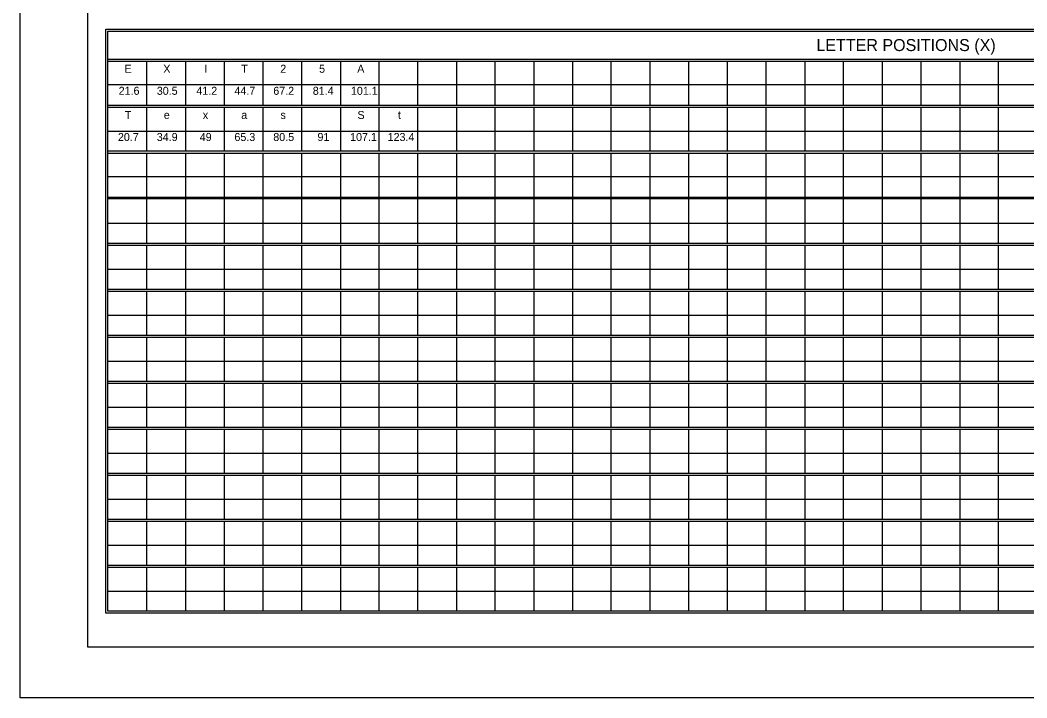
# Model space of a CAD drawing. Extents: x 1806251 to 1809821, y 414895 to 422886.
# Drawn here: x 1809672.13 to 1809679.56, y 415325.97 to 415330.98 of the extents above; entities that cross this region are included whole.
import ezdxf

# ---------------------------------------------------------------- set-up
doc = ezdxf.new("R2010")
doc.units = 0
doc.layers.add('GSSHT', color=7, linetype='Continuous')

msp = doc.modelspace()

# ---------------------------------------------------------------- linework, layer by layer
at = {"layer": 'GSSHT'}
for p, q in [((1809672.1349, 415325.9725), (1809672.1349, 415334.2262)), ((1809672.7816, 415330.6885), (1809684.4905, 415330.6885)), ((1809672.7816, 415330.6737), (1809684.4905, 415330.6737)), ((1809673.0681, 415330.6737), (1809673.0681, 415330.3489)), ((1809673.3545, 415330.6737), (1809673.3545, 415330.3489)), ((1809673.641, 415330.6737), (1809673.641, 415330.3489)), ((1809673.9245, 415330.6737), (1809673.9245, 415330.3489)), ((1809674.2109, 415330.6737), (1809674.2109, 415330.3489)), ((1809674.4973, 415330.6737), (1809674.4973, 415330.3489)), ((1809674.7808, 415330.6737), (1809674.7808, 415330.3489)), ((1809675.0673, 415330.6737), (1809675.0673, 415330.3489)), ((1809675.3537, 415330.6737), (1809675.3537, 415330.3489)), ((1809675.6372, 415330.6737), (1809675.6372, 415330.3489)), ((1809675.9237, 415330.6737), (1809675.9237, 415330.3489)), ((1809676.2101, 415330.6737), (1809676.2101, 415330.3489)), ((1809676.4936, 415330.6737), (1809676.4936, 415330.3489)), ((1809676.7801, 415330.6737), (1809676.7801, 415330.3489)), ((1809677.0665, 415330.6737), (1809677.0665, 415330.3489)), ((1809677.35, 415330.6737), (1809677.35, 415330.3489)), ((1809677.6364, 415330.6737), (1809677.6364, 415330.3489)), ((1809677.9229, 415330.6737), (1809677.9229, 415330.3489)), ((1809678.2064, 415330.6737), (1809678.2064, 415330.3489)), ((1809678.4928, 415330.6737), (1809678.4928, 415330.3489)), ((1809678.7793, 415330.6737), (1809678.7793, 415330.3489)), ((1809679.0657, 415330.6737), (1809679.0657, 415330.3489)), ((1809679.3492, 415330.6737), (1809679.3492, 415330.3489)), ((1809672.7816, 415330.4995), (1809683.6311, 415330.4995)), ((1809672.7816, 415330.3489), (1809684.4905, 415330.3489)), ((1809672.7816, 415330.3341), (1809684.4905, 415330.3341)), ((1809673.0681, 415330.3341), (1809673.0681, 415330.0122)), ((1809673.3545, 415330.3341), (1809673.3545, 415330.0122)), ((1809673.641, 415330.3341), (1809673.641, 415330.0122)), ((1809673.9245, 415330.3341), (1809673.9245, 415330.0122)), ((1809674.2109, 415330.3341), (1809674.2109, 415330.0122)), ((1809674.4973, 415330.3341), (1809674.4973, 415330.0122)), ((1809674.7808, 415330.3341), (1809674.7808, 415330.0122)), ((1809675.0673, 415330.3341), (1809675.0673, 415330.0122)), ((1809675.3537, 415330.3341), (1809675.3537, 415330.0122)), ((1809675.6372, 415330.3341), (1809675.6372, 415330.0122)), ((1809675.9237, 415330.3341), (1809675.9237, 415330.0122)), ((1809676.2101, 415330.3341), (1809676.2101, 415330.0122)), ((1809676.4936, 415330.3341), (1809676.4936, 415330.0122)), ((1809676.7801, 415330.3341), (1809676.7801, 415330.0122)), ((1809677.0665, 415330.3341), (1809677.0665, 415330.0122)), ((1809677.35, 415330.3341), (1809677.35, 415330.0122)), ((1809677.6364, 415330.3341), (1809677.6364, 415330.0122)), ((1809677.9229, 415330.3341), (1809677.9229, 415330.0122)), ((1809678.2064, 415330.3341), (1809678.2064, 415330.0122)), ((1809678.4928, 415330.3341), (1809678.4928, 415330.0122)), ((1809678.7793, 415330.3341), (1809678.7793, 415330.0122)), ((1809679.0657, 415330.3341), (1809679.0657, 415330.0122)), ((1809679.3492, 415330.3341), (1809679.3492, 415330.0122)), ((1809672.7816, 415330.1569), (1809683.6311, 415330.1569)), ((1809672.7816, 415330.0122), (1809684.4905, 415330.0122)), ((1809672.7816, 415329.9945), (1809684.4905, 415329.9945)), ((1809673.0681, 415329.9945), (1809673.0681, 415329.6697)), ((1809673.3545, 415329.9945), (1809673.3545, 415329.6697)), ((1809673.641, 415329.9945), (1809673.641, 415329.6697)), ((1809673.9245, 415329.9945), (1809673.9245, 415329.6697)), ((1809674.2109, 415329.9945), (1809674.2109, 415329.6697)), ((1809674.4973, 415329.9945), (1809674.4973, 415329.6697)), ((1809674.7808, 415329.9945), (1809674.7808, 415329.6697)), ((1809675.0673, 415329.9945), (1809675.0673, 415329.6697)), ((1809675.3537, 415329.9945), (1809675.3537, 415329.6697)), ((1809675.6372, 415329.9945), (1809675.6372, 415329.6697)), ((1809675.9237, 415329.9945), (1809675.9237, 415329.6697)), ((1809676.2101, 415329.9945), (1809676.2101, 415329.6697)), ((1809676.4936, 415329.9945), (1809676.4936, 415329.6697)), ((1809676.7801, 415329.9945), (1809676.7801, 415329.6697)), ((1809677.0665, 415329.9945), (1809677.0665, 415329.6697)), ((1809677.35, 415329.9945), (1809677.35, 415329.6697)), ((1809677.6364, 415329.9945), (1809677.6364, 415329.6697)), ((1809677.9229, 415329.9945), (1809677.9229, 415329.6697)), ((1809678.2064, 415329.9945), (1809678.2064, 415329.6697)), ((1809678.4928, 415329.9945), (1809678.4928, 415329.6697)), ((1809678.7793, 415329.9945), (1809678.7793, 415329.6697)), ((1809679.0657, 415329.9945), (1809679.0657, 415329.6697)), ((1809679.3492, 415329.9945), (1809679.3492, 415329.6697)), ((1809672.7816, 415329.8203), (1809683.6311, 415329.8203)), ((1809672.7816, 415329.6697), (1809684.4905, 415329.6697)), ((1809672.7816, 415329.6579), (1809684.4905, 415329.6579)), ((1809673.0681, 415329.6579), (1809673.0681, 415329.3301)), ((1809673.3545, 415329.6579), (1809673.3545, 415329.3301)), ((1809673.641, 415329.6579), (1809673.641, 415329.3301)), ((1809673.9245, 415329.6579), (1809673.9245, 415329.3301)), ((1809674.2109, 415329.6579), (1809674.2109, 415329.3301)), ((1809674.4973, 415329.6579), (1809674.4973, 415329.3301)), ((1809674.7808, 415329.6579), (1809674.7808, 415329.3301)), ((1809675.0673, 415329.6579), (1809675.0673, 415329.3301)), ((1809675.3537, 415329.6579), (1809675.3537, 415329.3301)), ((1809675.6372, 415329.6579), (1809675.6372, 415329.3301)), ((1809675.9237, 415329.6579), (1809675.9237, 415329.3301)), ((1809676.2101, 415329.6579), (1809676.2101, 415329.3301)), ((1809676.4936, 415329.6579), (1809676.4936, 415329.3301)), ((1809676.7801, 415329.6579), (1809676.7801, 415329.3301)), ((1809677.0665, 415329.6579), (1809677.0665, 415329.3301)), ((1809677.35, 415329.6579), (1809677.35, 415329.3301)), ((1809677.6364, 415329.6579), (1809677.6364, 415329.3301)), ((1809677.9229, 415329.6579), (1809677.9229, 415329.3301)), ((1809678.2064, 415329.6579), (1809678.2064, 415329.3301)), ((1809678.4928, 415329.6579), (1809678.4928, 415329.3301)), ((1809678.7793, 415329.6579), (1809678.7793, 415329.3301)), ((1809679.0657, 415329.6579), (1809679.0657, 415329.3301)), ((1809679.3492, 415329.6579), (1809679.3492, 415329.3301)), ((1809672.7816, 415329.4777), (1809683.6311, 415329.4777)), ((1809672.7816, 415329.3301), (1809684.4905, 415329.3301)), ((1809672.7816, 415329.3153), (1809684.4905, 415329.3153)), ((1809673.0681, 415329.3153), (1809673.0681, 415328.9905)), ((1809673.3545, 415329.3153), (1809673.3545, 415328.9905)), ((1809673.641, 415329.3153), (1809673.641, 415328.9905)), ((1809673.9245, 415329.3153), (1809673.9245, 415328.9905)), ((1809674.2109, 415329.3153), (1809674.2109, 415328.9905)), ((1809674.4973, 415329.3153), (1809674.4973, 415328.9905)), ((1809674.7808, 415329.3153), (1809674.7808, 415328.9905)), ((1809675.0673, 415329.3153), (1809675.0673, 415328.9905)), ((1809675.3537, 415329.3153), (1809675.3537, 415328.9905)), ((1809675.6372, 415329.3153), (1809675.6372, 415328.9905)), ((1809675.9237, 415329.3153), (1809675.9237, 415328.9905)), ((1809676.2101, 415329.3153), (1809676.2101, 415328.9905)), ((1809676.4936, 415329.3153), (1809676.4936, 415328.9905)), ((1809676.7801, 415329.3153), (1809676.7801, 415328.9905)), ((1809677.0665, 415329.3153), (1809677.0665, 415328.9905)), ((1809677.35, 415329.3153), (1809677.35, 415328.9905)), ((1809677.6364, 415329.3153), (1809677.6364, 415328.9905)), ((1809677.9229, 415329.3153), (1809677.9229, 415328.9905)), ((1809678.2064, 415329.3153), (1809678.2064, 415328.9905)), ((1809678.4928, 415329.3153), (1809678.4928, 415328.9905)), ((1809678.7793, 415329.3153), (1809678.7793, 415328.9905)), ((1809679.0657, 415329.3153), (1809679.0657, 415328.9905)), ((1809679.3492, 415329.3153), (1809679.3492, 415328.9905)), ((1809672.7816, 415329.1381), (1809683.6311, 415329.1381)), ((1809672.7816, 415328.9905), (1809684.4905, 415328.9905)), ((1809672.7816, 415328.9757), (1809684.4905, 415328.9757)), ((1809673.0681, 415328.9757), (1809673.0681, 415328.6509)), ((1809673.3545, 415328.9757), (1809673.3545, 415328.6509)), ((1809673.641, 415328.9757), (1809673.641, 415328.6509)), ((1809673.9245, 415328.9757), (1809673.9245, 415328.6509)), ((1809674.2109, 415328.9757), (1809674.2109, 415328.6509)), ((1809674.4973, 415328.9757), (1809674.4973, 415328.6509)), ((1809674.7808, 415328.9757), (1809674.7808, 415328.6509)), ((1809675.0673, 415328.9757), (1809675.0673, 415328.6509)), ((1809675.3537, 415328.9757), (1809675.3537, 415328.6509)), ((1809675.6372, 415328.9757), (1809675.6372, 415328.6509)), ((1809675.9237, 415328.9757), (1809675.9237, 415328.6509)), ((1809676.2101, 415328.9757), (1809676.2101, 415328.6509)), ((1809676.4936, 415328.9757), (1809676.4936, 415328.6509)), ((1809676.7801, 415328.9757), (1809676.7801, 415328.6509)), ((1809677.0665, 415328.9757), (1809677.0665, 415328.6509)), ((1809677.35, 415328.9757), (1809677.35, 415328.6509)), ((1809677.6364, 415328.9757), (1809677.6364, 415328.6509)), ((1809677.9229, 415328.9757), (1809677.9229, 415328.6509)), ((1809678.2064, 415328.9757), (1809678.2064, 415328.6509)), ((1809678.4928, 415328.9757), (1809678.4928, 415328.6509)), ((1809678.7793, 415328.9757), (1809678.7793, 415328.6509)), ((1809679.0657, 415328.9757), (1809679.0657, 415328.6509)), ((1809679.3492, 415328.9757), (1809679.3492, 415328.6509)), ((1809672.7816, 415328.7985), (1809683.6311, 415328.7985)), ((1809672.7816, 415328.6509), (1809684.4905, 415328.6509)), ((1809672.7816, 415328.6361), (1809684.4905, 415328.6361)), ((1809673.0681, 415328.6361), (1809673.0681, 415328.3113)), ((1809673.3545, 415328.6361), (1809673.3545, 415328.3113)), ((1809673.641, 415328.6361), (1809673.641, 415328.3113)), ((1809673.9245, 415328.6361), (1809673.9245, 415328.3113)), ((1809674.2109, 415328.6361), (1809674.2109, 415328.3113)), ((1809674.4973, 415328.6361), (1809674.4973, 415328.3113)), ((1809674.7808, 415328.6361), (1809674.7808, 415328.3113)), ((1809675.0673, 415328.6361), (1809675.0673, 415328.3113)), ((1809675.3537, 415328.6361), (1809675.3537, 415328.3113)), ((1809675.6372, 415328.6361), (1809675.6372, 415328.3113)), ((1809675.9237, 415328.6361), (1809675.9237, 415328.3113)), ((1809676.2101, 415328.6361), (1809676.2101, 415328.3113)), ((1809676.4936, 415328.6361), (1809676.4936, 415328.3113)), ((1809676.7801, 415328.6361), (1809676.7801, 415328.3113)), ((1809677.0665, 415328.6361), (1809677.0665, 415328.3113)), ((1809677.35, 415328.6361), (1809677.35, 415328.3113)), ((1809677.6364, 415328.6361), (1809677.6364, 415328.3113)), ((1809677.9229, 415328.6361), (1809677.9229, 415328.3113)), ((1809678.2064, 415328.6361), (1809678.2064, 415328.3113)), ((1809678.4928, 415328.6361), (1809678.4928, 415328.3113)), ((1809678.7793, 415328.6361), (1809678.7793, 415328.3113)), ((1809679.0657, 415328.6361), (1809679.0657, 415328.3113)), ((1809679.3492, 415328.6361), (1809679.3492, 415328.3113)), ((1809672.7816, 415328.4589), (1809683.6311, 415328.4589)), ((1809672.7816, 415328.3113), (1809684.4905, 415328.3113)), ((1809672.7816, 415328.2965), (1809684.4905, 415328.2965)), ((1809673.0681, 415328.2965), (1809673.0681, 415327.9717)), ((1809673.3545, 415328.2965), (1809673.3545, 415327.9717)), ((1809673.641, 415328.2965), (1809673.641, 415327.9717)), ((1809673.9245, 415328.2965), (1809673.9245, 415327.9717)), ((1809674.2109, 415328.2965), (1809674.2109, 415327.9717)), ((1809674.4973, 415328.2965), (1809674.4973, 415327.9717)), ((1809674.7808, 415328.2965), (1809674.7808, 415327.9717)), ((1809675.0673, 415328.2965), (1809675.0673, 415327.9717)), ((1809675.3537, 415328.2965), (1809675.3537, 415327.9717)), ((1809675.6372, 415328.2965), (1809675.6372, 415327.9717)), ((1809675.9237, 415328.2965), (1809675.9237, 415327.9717)), ((1809676.2101, 415328.2965), (1809676.2101, 415327.9717)), ((1809676.4936, 415328.2965), (1809676.4936, 415327.9717)), ((1809676.7801, 415328.2965), (1809676.7801, 415327.9717)), ((1809677.0665, 415328.2965), (1809677.0665, 415327.9717)), ((1809677.35, 415328.2965), (1809677.35, 415327.9717)), ((1809677.6364, 415328.2965), (1809677.6364, 415327.9717)), ((1809677.9229, 415328.2965), (1809677.9229, 415327.9717)), ((1809678.2064, 415328.2965), (1809678.2064, 415327.9717)), ((1809678.4928, 415328.2965), (1809678.4928, 415327.9717)), ((1809678.7793, 415328.2965), (1809678.7793, 415327.9717)), ((1809679.0657, 415328.2965), (1809679.0657, 415327.9717)), ((1809679.3492, 415328.2965), (1809679.3492, 415327.9717)), ((1809672.7816, 415328.1193), (1809683.6311, 415328.1193)), ((1809672.7816, 415327.9717), (1809684.4905, 415327.9717)), ((1809672.7816, 415327.9569), (1809684.4905, 415327.9569)), ((1809673.0681, 415327.9569), (1809673.0681, 415327.6321)), ((1809673.3545, 415327.9569), (1809673.3545, 415327.6321)), ((1809673.641, 415327.9569), (1809673.641, 415327.6321)), ((1809673.9245, 415327.9569), (1809673.9245, 415327.6321)), ((1809674.2109, 415327.9569), (1809674.2109, 415327.6321)), ((1809674.4973, 415327.9569), (1809674.4973, 415327.6321)), ((1809674.7808, 415327.9569), (1809674.7808, 415327.6321)), ((1809675.0673, 415327.9569), (1809675.0673, 415327.6321)), ((1809675.3537, 415327.9569), (1809675.3537, 415327.6321)), ((1809675.6372, 415327.9569), (1809675.6372, 415327.6321)), ((1809675.9237, 415327.9569), (1809675.9237, 415327.6321)), ((1809676.2101, 415327.9569), (1809676.2101, 415327.6321)), ((1809676.4936, 415327.9569), (1809676.4936, 415327.6321)), ((1809676.7801, 415327.9569), (1809676.7801, 415327.6321)), ((1809677.0665, 415327.9569), (1809677.0665, 415327.6321)), ((1809677.35, 415327.9569), (1809677.35, 415327.6321)), ((1809677.6364, 415327.9569), (1809677.6364, 415327.6321)), ((1809677.9229, 415327.9569), (1809677.9229, 415327.6321)), ((1809678.2064, 415327.9569), (1809678.2064, 415327.6321)), ((1809678.4928, 415327.9569), (1809678.4928, 415327.6321)), ((1809678.7793, 415327.9569), (1809678.7793, 415327.6321)), ((1809679.0657, 415327.9569), (1809679.0657, 415327.6321)), ((1809679.3492, 415327.9569), (1809679.3492, 415327.6321)), ((1809672.7816, 415327.7797), (1809683.6311, 415327.7797)), ((1809672.7816, 415327.6321), (1809684.4905, 415327.6321)), ((1809672.7816, 415327.6173), (1809684.4905, 415327.6173)), ((1809673.0681, 415327.6173), (1809673.0681, 415327.2925)), ((1809673.3545, 415327.6173), (1809673.3545, 415327.2925)), ((1809673.641, 415327.6173), (1809673.641, 415327.2925)), ((1809673.9245, 415327.6173), (1809673.9245, 415327.2925)), ((1809674.2109, 415327.6173), (1809674.2109, 415327.2925)), ((1809674.4973, 415327.6173), (1809674.4973, 415327.2925)), ((1809674.7808, 415327.6173), (1809674.7808, 415327.2925)), ((1809675.0673, 415327.6173), (1809675.0673, 415327.2925)), ((1809675.3537, 415327.6173), (1809675.3537, 415327.2925)), ((1809675.6372, 415327.6173), (1809675.6372, 415327.2925)), ((1809675.9237, 415327.6173), (1809675.9237, 415327.2925)), ((1809676.2101, 415327.6173), (1809676.2101, 415327.2925)), ((1809676.4936, 415327.6173), (1809676.4936, 415327.2925)), ((1809676.7801, 415327.6173), (1809676.7801, 415327.2925)), ((1809677.0665, 415327.6173), (1809677.0665, 415327.2925)), ((1809677.35, 415327.6173), (1809677.35, 415327.2925)), ((1809677.6364, 415327.6173), (1809677.6364, 415327.2925)), ((1809677.9229, 415327.6173), (1809677.9229, 415327.2925)), ((1809678.2064, 415327.6173), (1809678.2064, 415327.2925)), ((1809678.4928, 415327.6173), (1809678.4928, 415327.2925)), ((1809678.7793, 415327.6173), (1809678.7793, 415327.2925)), ((1809679.0657, 415327.6173), (1809679.0657, 415327.2925)), ((1809679.3492, 415327.6173), (1809679.3492, 415327.2925)), ((1809672.7816, 415327.4401), (1809683.6311, 415327.4401)), ((1809672.7816, 415327.2925), (1809684.4905, 415327.2925)), ((1809672.7816, 415327.2777), (1809684.4905, 415327.2777)), ((1809673.0681, 415327.2777), (1809673.0681, 415326.9529)), ((1809673.3545, 415327.2777), (1809673.3545, 415326.9529)), ((1809673.641, 415327.2777), (1809673.641, 415326.9529)), ((1809673.9245, 415327.2777), (1809673.9245, 415326.9529)), ((1809674.2109, 415327.2777), (1809674.2109, 415326.9529)), ((1809674.4973, 415327.2777), (1809674.4973, 415326.9529)), ((1809674.7808, 415327.2777), (1809674.7808, 415326.9529)), ((1809675.0673, 415327.2777), (1809675.0673, 415326.9529)), ((1809675.3537, 415327.2777), (1809675.3537, 415326.9529)), ((1809675.6372, 415327.2777), (1809675.6372, 415326.9529)), ((1809675.9237, 415327.2777), (1809675.9237, 415326.9529)), ((1809676.2101, 415327.2777), (1809676.2101, 415326.9529)), ((1809676.4936, 415327.2777), (1809676.4936, 415326.9529)), ((1809676.7801, 415327.2777), (1809676.7801, 415326.9529)), ((1809677.0665, 415327.2777), (1809677.0665, 415326.9529)), ((1809677.35, 415327.2777), (1809677.35, 415326.9529)), ((1809677.6364, 415327.2777), (1809677.6364, 415326.9529)), ((1809677.9229, 415327.2777), (1809677.9229, 415326.9529)), ((1809678.2064, 415327.2777), (1809678.2064, 415326.9529)), ((1809678.4928, 415327.2777), (1809678.4928, 415326.9529)), ((1809678.7793, 415327.2777), (1809678.7793, 415326.9529)), ((1809679.0657, 415327.2777), (1809679.0657, 415326.9529)), ((1809679.3492, 415327.2777), (1809679.3492, 415326.9529)), ((1809672.7816, 415327.1005), (1809683.6311, 415327.1005)), ((1809672.7816, 415326.9529), (1809684.4905, 415326.9529)), ((1809672.7816, 415326.9381), (1809684.4905, 415326.9381)), ((1809673.0681, 415326.9381), (1809673.0681, 415326.6133)), ((1809673.3545, 415326.9381), (1809673.3545, 415326.6133)), ((1809673.641, 415326.9381), (1809673.641, 415326.6133)), ((1809673.9245, 415326.9381), (1809673.9245, 415326.6133)), ((1809674.2109, 415326.9381), (1809674.2109, 415326.6133)), ((1809674.4973, 415326.9381), (1809674.4973, 415326.6133)), ((1809674.7808, 415326.9381), (1809674.7808, 415326.6133)), ((1809675.0673, 415326.9381), (1809675.0673, 415326.6133)), ((1809675.3537, 415326.9381), (1809675.3537, 415326.6133)), ((1809675.6372, 415326.9381), (1809675.6372, 415326.6133)), ((1809675.9237, 415326.9381), (1809675.9237, 415326.6133)), ((1809676.2101, 415326.9381), (1809676.2101, 415326.6133)), ((1809676.4936, 415326.9381), (1809676.4936, 415326.6133)), ((1809676.7801, 415326.9381), (1809676.7801, 415326.6133)), ((1809677.0665, 415326.9381), (1809677.0665, 415326.6133)), ((1809677.35, 415326.9381), (1809677.35, 415326.6133)), ((1809677.6364, 415326.9381), (1809677.6364, 415326.6133)), ((1809677.9229, 415326.9381), (1809677.9229, 415326.6133)), ((1809678.2064, 415326.9381), (1809678.2064, 415326.6133)), ((1809678.4928, 415326.9381), (1809678.4928, 415326.6133)), ((1809678.7793, 415326.9381), (1809678.7793, 415326.6133)), ((1809679.0657, 415326.9381), (1809679.0657, 415326.6133)), ((1809679.3492, 415326.9381), (1809679.3492, 415326.6133)), ((1809672.7816, 415326.7609), (1809683.6311, 415326.7609)), ((1809684.8891, 415325.9725), (1809672.1349, 415325.9725))]:
    msp.add_line(p, q, dxfattribs=at)
for points in [[(1809672.634, 415333.8512), (1809684.6381, 415333.8512), (1809684.6381, 415326.3475), (1809672.634, 415326.3475)], [(1809672.7669, 415330.91), (1809684.5052, 415330.91), (1809684.5052, 415326.5985), (1809672.7669, 415326.5985)], [(1809672.7816, 415330.8952), (1809684.4905, 415330.8952), (1809684.4905, 415326.6133), (1809672.7816, 415326.6133)]]:
    msp.add_lwpolyline(points, close=True, dxfattribs=at)

# ---------------------------------------------------------------- texts
for s, height, p in [('LETTER POSITIONS (X)', 0.088592, (1809678.0085, 415330.7475)), ('E', 0.0591, (1809672.9053, 415330.5874)), ('X', 0.0591, (1809673.191, 415330.5874)), ('I', 0.0591, (1809673.4938, 415330.5874)), ('T', 0.0591, (1809673.7661, 415330.5874)), ('2', 0.0591, (1809674.0539, 415330.5874)), ('5', 0.0591, (1809674.3402, 415330.5874)), ('A', 0.0591, (1809674.6215, 415330.5874)), ('21.6', 0.05906, (1809672.8617, 415330.4246)), ('30.5', 0.05906, (1809673.143, 415330.4246)), ('41.2', 0.05906, (1809673.4348, 415330.4246)), ('44.7', 0.05906, (1809673.7156, 415330.4246)), ('67.2', 0.05906, (1809674.0024, 415330.4246)), ('81.4', 0.05906, (1809674.2937, 415330.4246)), ('101.1', 0.05906, (1809674.575, 415330.4246)), ('T', 0.0591, (1809672.9067, 415330.2463)), ('e', 0.0591, (1809673.1945, 415330.2463)), ('x', 0.0591, (1809673.4823, 415330.2463)), ('a', 0.0591, (1809673.7661, 415330.2463)), ('s', 0.0591, (1809674.0554, 415330.2463)), ('S', 0.0591, (1809674.6235, 415330.2463)), ('t', 0.0591, (1809674.9223, 415330.2463)), ('20.7', 0.05906, (1809672.8562, 415330.0835)), ('34.9', 0.05906, (1809673.143, 415330.0835)), ('49', 0.05906, (1809673.4598, 415330.0835)), ('65.3', 0.05906, (1809673.7156, 415330.0835)), ('80.5', 0.05906, (1809674.0024, 415330.0835)), ('91', 0.05906, (1809674.3282, 415330.0835)), ('107.1', 0.05906, (1809674.569, 415330.0835)), ('123.4', 0.05906, (1809674.8458, 415330.0835))]:
    msp.add_text(s, height=height, dxfattribs=at).set_placement(p)

doc.saveas('drawing.dxf')
